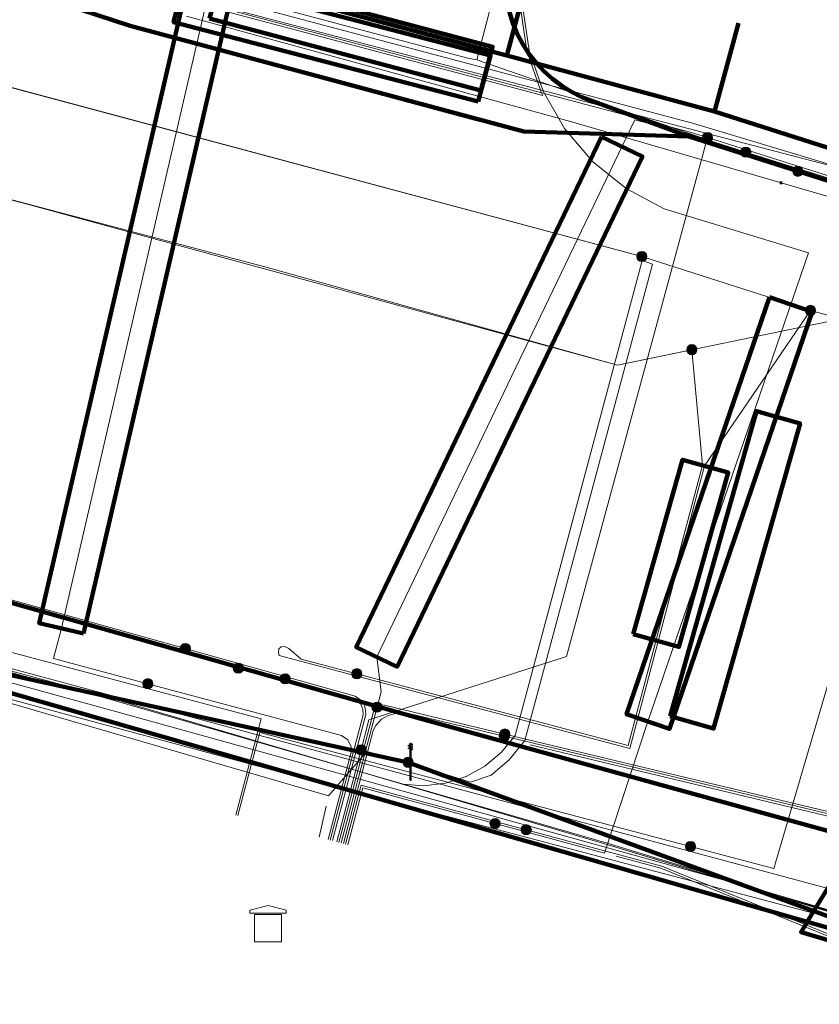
# Model space of a CAD drawing. Extents: x 152558 to 154479, y 462974 to 463683.
# Tile 516 of 638: x 153880 to 153897, y 463418 to 463439. Entities that reach past the tile are written whole.
import ezdxf
from ezdxf.lldxf.tags import DXFTag

# ---------------------------------------------------------------- set-up
doc = ezdxf.new("R2010")
doc.units = 0
doc.header["$LTSCALE"] = 0.2
doc.layers.get('0').update_dxf_attribs({"linetype": 'CONTINUOUS'})
for name, color, linetype, lineweight in [('B-RO-KL-DATA_COAXIAAL_17_ZIGGO BV-G', 90, 'KL-DATA-N', 18), ('B-RO-KL-DATA_COAXIAAL_7_ZIGGO BV-G', 90, 'KL-DATA-N', 18), ('B-RO-KL-DATA_DUCT_ZIGGO BV-G', 90, 'CONTINUOUS', 100), ('B-RO-KL-DATA_EUROFIBER NEDERLAND BV-G', 90, 'KL-DATA-N', 18), ('B-RO-KL-DATA_HULPSTUK_KPN BV-S', 90, 'CONTINUOUS', 25), ('B-RO-KL-DATA_HULPSTUK_REGGEFIBER OPERATOR BV-S', 90, 'CONTINUOUS', 25), ('B-RO-KL-DATA_HULPSTUK_STEDIN NETBEHEER BV-S', 90, 'CONTINUOUS', 25), ('B-RO-KL-DATA_KABELBED_KPN BV-G', 90, 'CONTINUOUS', 100), ('B-RO-KL-DATA_KABELBED_ZIGGO BV-G', 90, 'CONTINUOUS', 100), ('B-RO-KL-DATA_MANTELBUIS_BETON_2_KPN BV-G', 90, 'CONTINUOUS', 100), ('B-RO-KL-DATA_MANTELBUIS_PVC_1_KPN BV-G', 90, 'CONTINUOUS', 100), ('B-RO-KL-DATA_MANTELBUIS_ZIGGO BV-G', 90, 'CONTINUOUS', 100), ('B-RO-KL-DATA_REGGEFIBER OPERATOR BV-G', 90, 'KL-DATA-N', 18), ('B-RO-KL-DATA_STEDIN NETBEHEER BV-G', 90, 'KL-DATA-N', 18), ('B-RO-KL-ET_LS_400 V_STEDIN NETBEHEER BV-G', 190, 'KL-LS-N', 18), ('B-RO-KL-ET_LS_GEMEENTE AMERSFOORT-S', 190, 'CONTINUOUS', 25), ('B-RO-KL-ET_LS_HULPSTUK_STEDIN NETBEHEER BV-S', 190, 'CONTINUOUS', 25), ('B-RO-KL-ET_LS_MANTELBUIS_100_STEDIN NETBEHEER BV-G', 190, 'CONTINUOUS', 100), ('B-RO-KL-ET_LS_MANTELBUIS_ASBESTCEMENT_100_STEDIN NETBEHEER BV-G', 190, 'CONTINUOUS', 100), ('B-RO-KL-ET_LS_MANTELBUIS_PE_110_STEDIN NETBEHEER BV-G', 190, 'CONTINUOUS', 100), ('B-RO-KL-ET_LS_MANTELBUIS_PVC_125_STEDIN NETBEHEER BV-G', 190, 'CONTINUOUS', 100), ('B-RO-KL-ET_MS_10 KV_STEDIN NETBEHEER BV-G', 130, 'KL-MS-N', 18), ('B-RO-KL-ET_MS_HULPSTUK_STEDIN NETBEHEER BV-S', 130, 'CONTINUOUS', 25), ('B-RO-KL-ET_MS_MANTELBUIS_100_STEDIN NETBEHEER BV-G', 130, 'CONTINUOUS', 100), ('B-RO-KL-ET_MS_MANTELBUIS_PE_110_STEDIN NETBEHEER BV-G', 130, 'CONTINUOUS', 100), ('B-RO-KL-ET_MS_MANTELBUIS_PVC_125_STEDIN NETBEHEER BV-G', 130, 'CONTINUOUS', 100), ('B-RO-KL-GAS_LD_PVC_110_0.1 BAR_STEDIN NETBEHEER BV-G', 50, 'KL-GAS-LD-N', 18), ('B-RO-KL-GAS_LD_PVC_160_0.1 BAR_STEDIN NETBEHEER BV-G', 50, 'KL-GAS-LD-N', 18), ('B-RO-KL-WATER_100_VITENS-G', 170, 'KL-WATER-N', 18), ('B-RO-KL-WATER_150_VITENS-G', 170, 'KL-WATER-N', 18), ('B-RO-KL-WATER_HULPSTUK_VITENS-S', 170, 'CONTINUOUS', 25), ('B-RO-OG-INFO_STEDIN NETBEHEER BV-G', 7, 'CONTINUOUS', 18)]:
    doc.layers.add(name, color=color, linetype=linetype, lineweight=lineweight)
doc.styles.add('NLCS-ISO', font='NLCS-ISO.ttf')
tags = doc.linetypes.add('KL-DATA-N', pattern='A,4,-1,[101,NLCS.SHX,S=0.5,R=0,X=0,Y=0],-1,4,-1,["D",Standard,S=1,R=0,X=-0.25,Y=-0.5],-1.5', length=12.5).pattern_tags.tags
tags[18] = DXFTag(74, 10)
tags = doc.linetypes.add('KL-GAS-LD-N', pattern='A,4,-1,[69,NLCS.SHX,S=0.5,R=0,X=0,Y=0],-1,4,-1,["L",Standard,S=1,R=0,X=0.25,Y=-0.5],-2', length=13).pattern_tags.tags
tags[18] = DXFTag(74, 10)
tags = doc.linetypes.add('KL-LS-N', pattern='A,4,-1,[103,NLCS.SHX,S=0.75,R=0,X=0,Y=0],-1,4,-1,["L",Standard,S=1,R=0,X=0,Y=-0.5],-2', length=13).pattern_tags.tags
tags[18] = DXFTag(74, 10)
tags = doc.linetypes.add('KL-MS-N', pattern='A,4,-1,[103,NLCS.SHX,S=0.75,R=0,X=0,Y=0],-1,4,-1,["M",Standard,S=1,R=0,X=0,Y=-0.5],-2', length=13).pattern_tags.tags
tags[18] = DXFTag(74, 10)
doc.linetypes.add('KL-WATER-N', pattern='A,7,-0.5,[168,NLCS.SHX,S=0.75,R=0,X=0.75,Y=0],-2', length=9.5)

# ---------------------------------------------------------------- blocks, each defined once
blk = doc.blocks.new('SKL-WTB_HULP_MOF-SO')
at = {"linetype": 'ByBlock', "lineweight": 18}
h = blk.add_hatch(color=0, dxfattribs=at)
h.dxf.hatch_style = 1
h.paths.add_polyline_path([(-0.5625, 0, 1), (0.5625, 0, 1)])
at = {"color": 0, "linetype": 'ByBlock', "lineweight": 18}
blk.add_circle((0, 0), 0.5625, dxfattribs=at)
at = {"color": 0, "linetype": 'ByBlock', "lineweight": 18, "style": 'NLCS-ISO', "flags": 1}
for tag, p in [('TYPE', (1.5, 0)), ('LABEL', (1.5, -1.5)), ('OMSCHRIJVING', (1.5, -3))]:
    blk.add_attdef(tag, p, '', height=1, dxfattribs=at)
blk = doc.blocks.new('SKL-WTB_HULP_TECHNISCH GEBOUW-SO')
at = {"color": 0, "linetype": 'ByBlock', "lineweight": 18}
for points in [[(-2, 1.5), (0, 2), (2, 1.5), (2, 1.18), (-2, 1.18)], [(-1.5, 1.02), (1.5, 1.02), (1.5, -2), (-1.5, -2)]]:
    blk.add_lwpolyline(points, close=True, dxfattribs=at)
at = {"color": 0, "linetype": 'ByBlock', "lineweight": 18, "style": 'NLCS-ISO', "flags": 1}
for tag, p in [('TYPE', (2.5, 0)), ('LABEL', (2.5, -1.5)), ('OMSCHRIJVING', (2.5, -3))]:
    blk.add_attdef(tag, p, '', height=1, dxfattribs=at)
blk = doc.blocks.new('SKL-WTB_HULP_OVERIG-SO')
at = {"color": 0, "linetype": 'ByBlock', "lineweight": 18}
for points in [[(-0.14, 0.14), (0.14, -0.14)], [(0.14, 0.14), (-0.14, -0.14)]]:
    blk.add_lwpolyline(points, dxfattribs=at)
at = {"color": 0, "linetype": 'ByBlock', "lineweight": 18, "style": 'NLCS-ISO', "flags": 1}
for tag, p in [('TYPE', (1.5, 0)), ('LABEL', (1.5, -1.5)), ('OMSCHRIJVING', (1.5, -3))]:
    blk.add_attdef(tag, p, '', height=1, dxfattribs=at)
blk = doc.blocks.new('SKL-ET_LS_MAST-SO')
for p, q in [((-0.05, 2.07), (0.05, 2.07)), ((-0.05, -2), (0.05, -2))]:
    blk.add_line(p, q)
for points in [[(-0.18, 1.76), (-0.22, 1.76), (-0.22, 1.84), (-0.18, 1.84), (-0.18, 1.79)], [(-0.18, 1.49), (-0.22, 1.49), (-0.22, 1.57), (-0.18, 1.57), (-0.18, 1.52)], [(-0.18, 1.79), (-0.05, 1.79)], [(-0.18, 1.76), (-0.05, 1.76)], [(-0.18, 1.52), (-0.05, 1.52)], [(-0.18, 1.49), (-0.05, 1.49)], [(-0.05, -2), (-0.05, 2.07)], [(0.05, -2), (0.05, 2.07)], [(0.18, 1.92), (0.05, 1.92)], [(0.18, 1.89), (0.05, 1.89)], [(0.18, 1.66), (0.05, 1.66)], [(0.18, 1.63), (0.05, 1.63)], [(0.18, 1.39), (0.05, 1.39)], [(0.18, 1.36), (0.05, 1.36)], [(0.18, 1.89), (0.22, 1.89), (0.22, 1.97), (0.18, 1.97), (0.18, 1.92)], [(0.18, 1.63), (0.22, 1.63), (0.22, 1.71), (0.18, 1.71), (0.18, 1.66)], [(0.18, 1.36), (0.22, 1.36), (0.22, 1.44), (0.18, 1.44), (0.18, 1.39)]]:
    blk.add_lwpolyline(points)

msp = doc.modelspace()

# ---------------------------------------------------------------- linework, layer by layer
at = {"layer": 'B-RO-KL-DATA_COAXIAAL_17_ZIGGO BV-G', "flags": 128}
for points in [[(153907.824, 463531.839), (153914.669, 463529.986), (153913.11, 463523.981), (153912.733, 463522.53), (153910.795, 463515.064), (153908.982, 463508.082), (153907.45, 463502.181), (153906.884, 463500), (153905.958, 463496.546), (153904.476, 463491.016), (153903.541, 463487.525), (153903.361, 463486.852), (153900.461, 463476.03), (153899.424, 463472.161), (153898.156, 463467.429), (153896.293, 463460.476), (153890.44, 463438.633), (153894.643, 463437.513), (153894.645, 463437.519), (153895.028, 463437.397), (153903.205, 463434.785), (153905.885, 463433.929), (153909.307, 463432.837), (153917.115, 463430.343), (153916.284, 463426.935), (153914.051, 463417.777), (153913.345, 463414.884), (153912.442, 463415.151), (153912.169, 463415.231), (153912.067, 463414.807), (153912.048, 463414.728), (153911.88, 463414.031), (153911.525, 463414.117)], [(153911.525, 463414.117), (153911.88, 463414.031), (153912.048, 463414.728), (153912.067, 463414.807), (153911.909, 463414.853), (153904.799, 463416.919), (153896.937, 463419.278), (153897.074, 463419.503), (153885.766, 463422.754), (153875.963, 463425.572), (153871.974, 463426.719), (153867.714, 463427.941), (153867.288, 463426.344)]]:
    msp.add_lwpolyline(points, dxfattribs=at)
at = {"layer": 'B-RO-KL-DATA_COAXIAAL_7_ZIGGO BV-G', "flags": 128}
for points in [[(153867.288, 463426.344), (153867.714, 463427.941), (153867.74, 463428.04), (153868.548, 463431.071), (153870.835, 463439.647), (153871.882, 463443.576), (153874.876, 463442.779), (153878.939, 463441.697), (153883.087, 463440.592), (153890.158, 463438.708), (153890.44, 463438.633), (153894.643, 463437.513), (153894.645, 463437.519), (153895.028, 463437.397), (153895.558, 463439.344)], [(153919.797, 463438.263), (153920.091, 463438.183), (153917.888, 463430.096), (153917.115, 463430.343), (153909.307, 463432.837), (153905.885, 463433.929), (153897.074, 463419.503), (153885.766, 463422.754), (153875.963, 463425.572), (153871.974, 463426.719), (153867.714, 463427.941), (153867.288, 463426.344)], [(153867.288, 463426.344), (153867.714, 463427.941), (153871.974, 463426.719), (153875.963, 463425.572), (153885.766, 463422.754), (153897.074, 463419.503), (153905.885, 463433.929), (153907.924, 463437.268)], [(153867.288, 463426.344), (153867.714, 463427.941), (153871.974, 463426.719), (153875.963, 463425.572), (153885.766, 463422.754), (153897.074, 463419.503), (153905.885, 463433.929), (153907.924, 463437.268)]]:
    msp.add_lwpolyline(points, dxfattribs=at)
at = {"layer": 'B-RO-KL-DATA_DUCT_ZIGGO BV-G', "flags": 128}
for points in [[(153940.803, 463406.022), (153929.841, 463409.175), (153928.395, 463409.591), (153925.205, 463410.713), (153918.539, 463413.057), (153916.307, 463413.842), (153913.345, 463414.884), (153912.442, 463415.151), (153912.169, 463415.231), (153897.074, 463419.503), (153875.963, 463425.572), (153867.714, 463427.941), (153864.876, 463428.755), (153864.91, 463428.89), (153864.622, 463428.976), (153860.532, 463430.001), (153852.392, 463432.337), (153828.551, 463438.59), (153823.579, 463439.894), (153822.858, 463440.083), (153813.517, 463442.533), (153788.539, 463449.083)], [(153940.923, 463406.507), (153928.61, 463410.465), (153918.539, 463413.057), (153916.307, 463413.842), (153913.345, 463414.884), (153912.442, 463415.151), (153912.169, 463415.231), (153897.074, 463419.503), (153875.963, 463425.572), (153867.714, 463427.941), (153864.876, 463428.755), (153864.91, 463428.89), (153864.622, 463428.976), (153860.532, 463430.001), (153852.392, 463432.337), (153828.551, 463438.59), (153823.579, 463439.894), (153822.858, 463440.083), (153813.517, 463442.533), (153788.539, 463449.083)], [(153788.539, 463449.083), (153813.517, 463442.533), (153822.858, 463440.083), (153823.579, 463439.894), (153828.551, 463438.59), (153852.392, 463432.337), (153860.532, 463430.001), (153864.622, 463428.976), (153864.91, 463428.89), (153864.876, 463428.755), (153867.714, 463427.941), (153875.963, 463425.572), (153897.074, 463419.503), (153912.169, 463415.231), (153912.442, 463415.151), (153913.345, 463414.884), (153916.307, 463413.842), (153918.539, 463413.057), (153928.61, 463410.465), (153940.923, 463406.507)], [(153940.923, 463406.507), (153928.61, 463410.465), (153918.539, 463413.057), (153916.307, 463413.842), (153913.345, 463414.884), (153912.442, 463415.151), (153912.169, 463415.231), (153897.074, 463419.503), (153875.963, 463425.572), (153867.714, 463427.941), (153864.876, 463428.755), (153864.91, 463428.89), (153864.622, 463428.976), (153860.532, 463430.001), (153852.392, 463432.337), (153828.551, 463438.59), (153823.579, 463439.894), (153822.858, 463440.083), (153813.517, 463442.533), (153788.539, 463449.083)], [(153788.539, 463449.083), (153813.517, 463442.533), (153822.858, 463440.083), (153823.579, 463439.894), (153828.551, 463438.59), (153852.392, 463432.337), (153860.532, 463430.001), (153864.622, 463428.976), (153864.91, 463428.89), (153864.876, 463428.755), (153867.714, 463427.941), (153875.963, 463425.572), (153897.074, 463419.503), (153912.169, 463415.231), (153912.442, 463415.151), (153913.345, 463414.884), (153916.307, 463413.842), (153918.539, 463413.057), (153928.61, 463410.465), (153940.923, 463406.507)], [(153940.923, 463406.507), (153928.61, 463410.465), (153918.539, 463413.057), (153916.307, 463413.842), (153913.345, 463414.884), (153912.442, 463415.151), (153912.169, 463415.231), (153897.074, 463419.503), (153875.963, 463425.572), (153867.714, 463427.941), (153864.876, 463428.755), (153864.91, 463428.89), (153864.622, 463428.976), (153860.532, 463430.001), (153852.392, 463432.337), (153828.551, 463438.59), (153823.579, 463439.894), (153822.858, 463440.083), (153813.517, 463442.533), (153788.539, 463449.083)], [(153940.923, 463406.507), (153928.61, 463410.465), (153918.539, 463413.057), (153916.307, 463413.842), (153913.345, 463414.884), (153912.442, 463415.151), (153912.169, 463415.231), (153897.074, 463419.503), (153875.963, 463425.572), (153867.714, 463427.941), (153864.876, 463428.755), (153864.91, 463428.89), (153864.622, 463428.976), (153860.532, 463430.001), (153852.392, 463432.337), (153828.551, 463438.59), (153823.579, 463439.894), (153822.858, 463440.083), (153813.517, 463442.533), (153788.539, 463449.083)], [(153940.923, 463406.507), (153928.61, 463410.465), (153918.539, 463413.057), (153916.307, 463413.842), (153913.345, 463414.884), (153912.442, 463415.151), (153912.169, 463415.231), (153897.074, 463419.503), (153875.963, 463425.572), (153867.714, 463427.941), (153864.876, 463428.755), (153864.91, 463428.89), (153864.622, 463428.976), (153860.532, 463430.001), (153852.392, 463432.337), (153828.551, 463438.59), (153823.579, 463439.894), (153822.858, 463440.083), (153813.517, 463442.533), (153788.539, 463449.083)], [(153940.923, 463406.507), (153928.61, 463410.465), (153918.539, 463413.057), (153916.307, 463413.842), (153913.345, 463414.884), (153912.442, 463415.151), (153912.169, 463415.231), (153897.074, 463419.503), (153875.963, 463425.572), (153867.714, 463427.941), (153864.876, 463428.755), (153864.91, 463428.89), (153864.622, 463428.976), (153860.532, 463430.001), (153852.392, 463432.337), (153828.551, 463438.59), (153823.579, 463439.894), (153822.858, 463440.083), (153813.517, 463442.533), (153788.539, 463449.083)], [(153788.539, 463449.083), (153813.517, 463442.533), (153822.858, 463440.083), (153823.579, 463439.894), (153828.551, 463438.59), (153852.392, 463432.337), (153860.532, 463430.001), (153864.622, 463428.976), (153864.91, 463428.89), (153864.876, 463428.755), (153867.714, 463427.941), (153875.963, 463425.572), (153897.074, 463419.503), (153912.169, 463415.231), (153912.442, 463415.151), (153913.345, 463414.884), (153916.307, 463413.842), (153918.539, 463413.057), (153928.61, 463410.465), (153940.923, 463406.507)], [(153940.923, 463406.507), (153928.61, 463410.465), (153918.539, 463413.057), (153916.307, 463413.842), (153913.345, 463414.884), (153912.442, 463415.151), (153912.169, 463415.231), (153897.074, 463419.503), (153875.963, 463425.572), (153867.714, 463427.941), (153864.876, 463428.755), (153864.91, 463428.89), (153864.622, 463428.976), (153860.532, 463430.001), (153852.392, 463432.337), (153828.551, 463438.59), (153823.579, 463439.894), (153822.858, 463440.083), (153813.517, 463442.533), (153788.539, 463449.083)], [(153940.803, 463406.022), (153929.841, 463409.175), (153928.395, 463409.591), (153925.205, 463410.713), (153918.539, 463413.057), (153916.307, 463413.842), (153913.345, 463414.884), (153912.442, 463415.151), (153912.169, 463415.231), (153897.074, 463419.503), (153875.963, 463425.572), (153867.714, 463427.941), (153864.876, 463428.755), (153864.352, 463426.665), (153861.995, 463417.261), (153861.802, 463416.489), (153859.455, 463407.125), (153859.261, 463406.352), (153856.896, 463396.915), (153856.701, 463396.137), (153856.676, 463396.036), (153854.355, 463386.778)], [(153940.803, 463406.022), (153929.841, 463409.175), (153928.395, 463409.591), (153925.205, 463410.713), (153918.539, 463413.057), (153916.307, 463413.842), (153913.345, 463414.884), (153912.442, 463415.151), (153912.169, 463415.231), (153897.074, 463419.503), (153875.963, 463425.572), (153867.714, 463427.941), (153864.876, 463428.755), (153864.352, 463426.665), (153861.995, 463417.261), (153861.802, 463416.489), (153859.455, 463407.125), (153859.261, 463406.352), (153856.896, 463396.915), (153856.701, 463396.137), (153856.676, 463396.036), (153854.355, 463386.778)]]:
    msp.add_lwpolyline(points, dxfattribs=at)
at = {"layer": 'B-RO-KL-DATA_EUROFIBER NEDERLAND BV-G', "flags": 128}
for points in [[(153468.28, 463410.709), (153474.1, 463405.3), (153477.2, 463402), (153482.8, 463396.5), (153483.4, 463396.1), (153484.5, 463395.7), (153485.1, 463395.1), (153485.4, 463394.6), (153489.3, 463383.7), (153490.1, 463382.6), (153492.1, 463377.5), (153494.9, 463369), (153496.7, 463364.6), (153498.9, 463358.9), (153501, 463356.3), (153505.1, 463353.7), (153510.5, 463352.7), (153530.4, 463349.1), (153532.5, 463348.3), (153547.9, 463345.7), (153551.9, 463346.5), (153555.7, 463348.2), (153557.3, 463348.2), (153558.5, 463347.8), (153559.2, 463347.2), (153560.9, 463345.6), (153561.7, 463345), (153561.8, 463344.9), (153568.5, 463352.7), (153576.9, 463362.5), (153578.8, 463365), (153584.8, 463371.9), (153585.8, 463373.1), (153593.1, 463375.7), (153602.2, 463379), (153603.8, 463379.4), (153605.2, 463379.4), (153609.1, 463378.7), (153626, 463375.8), (153642.2, 463372.7), (153655.9, 463370.3), (153658, 463369.7), (153659.2, 463368.7), (153659.9, 463368.7), (153667.9, 463367.3), (153668.5, 463367.2), (153668.8, 463368.3), (153670, 463374.4), (153671.1, 463375.4), (153672.1, 463376.5), (153672.6, 463378.9), (153676.2, 463398.8), (153679.2, 463403.2), (153680.4, 463405.6), (153682.6, 463410.3), (153684.2, 463415.8), (153686.1, 463425.6), (153688.2, 463439.2), (153691.7, 463458.3), (153692.5, 463459.2), (153694.5, 463469.3), (153695, 463472.5), (153695.6, 463473), (153696.8, 463473.3), (153714.4, 463468.6), (153734.1, 463463.4), (153764.6, 463455.2), (153795.3, 463447.1), (153824.6, 463439.2), (153850.3, 463432.5), (153853.5, 463431.6), (153854.6, 463431.1), (153855.6, 463430.2), (153856.9, 463429.6), (153858.6, 463429.2), (153862.3, 463428.3), (153862.8, 463428.3), (153863.4, 463428.4), (153864.6, 463428.2), (153865.4, 463427.8), (153867.6, 463427.3), (153869.5, 463426.7), (153870.3, 463426.8), (153872.6, 463426.9), (153881.5, 463424.5), (153892.7, 463421.2), (153908.9, 463416.3), (153914.4, 463414.6), (153916.7, 463413.8), (153917.9, 463413.7), (153924.7, 463411.6), (153925.7, 463411.2), (153926.3, 463411), (153927, 463410.3), (153937.8, 463407.2), (153962.3, 463400.1), (153977.3, 463395.5), (153980.3, 463394.8), (153982.6, 463394.8), (153989.8, 463392.6), (153994, 463391.5), (154002.9, 463388.7), (154017.2, 463384.4), (154040.4, 463377.4), (154061, 463371.2), (154063.8, 463370.2), (154064.9, 463369.4), (154072.3, 463366.7), (154077.4, 463364.9), (154077.8, 463364.4), (154078.3, 463363.6), (154083.9, 463361.2), (154085.3, 463360), (154131.3, 463340.4), (154133.3, 463339.8), (154135, 463340.5), (154137.2, 463340.5), (154195.5, 463339), (154196.5, 463338.8), (154205.1, 463318.8), (154207.907, 463314.948), (154215.408, 463306.208), (154238.158, 463279.967), (154239.892, 463278.39), (154243.9, 463273.8), (154244.9, 463273.2), (154246.4, 463273.4), (154247.978, 463272.872), (154250.1, 463272.8), (154252.7, 463273.5), (154255.6, 463274.8), (154256.5, 463274.3)], [(153468.28, 463410.709), (153474.1, 463405.3), (153477.2, 463402), (153482.8, 463396.5), (153483.4, 463396.1), (153484.5, 463395.7), (153485.1, 463395.1), (153485.4, 463394.6), (153489.3, 463383.7), (153490.1, 463382.6), (153492.1, 463377.5), (153494.9, 463369), (153496.7, 463364.6), (153498.9, 463358.9), (153501, 463356.3), (153505.1, 463353.7), (153530.4, 463349.1), (153532.5, 463348.3), (153547.9, 463345.7), (153551.9, 463346.5), (153555.7, 463348.2), (153557.3, 463348.2), (153558.5, 463347.8), (153560.9, 463345.6), (153561.7, 463345), (153561.8, 463344.9), (153576.9, 463362.5), (153578.8, 463365), (153584.8, 463371.9), (153585.8, 463373.1), (153602.2, 463379), (153603.8, 463379.4), (153605.2, 463379.4), (153626, 463375.8), (153642.2, 463372.7), (153655.9, 463370.3), (153658, 463369.7), (153659.2, 463368.7), (153659.9, 463368.7), (153668.5, 463367.2), (153668.8, 463368.3), (153670, 463374.4), (153671.1, 463375.4), (153672.1, 463376.5), (153672.6, 463378.9), (153676.2, 463398.8), (153679.2, 463403.2), (153682.6, 463410.3), (153684.2, 463415.8), (153686.1, 463425.6), (153688.2, 463439.2), (153691.7, 463458.3), (153692.5, 463459.2), (153694.5, 463469.3), (153695, 463472.5), (153695.6, 463473), (153696.8, 463473.3), (153734.1, 463463.4), (153764.6, 463455.2), (153795.3, 463447.1), (153824.6, 463439.2), (153850.3, 463432.5), (153853.5, 463431.6), (153854.6, 463431.1), (153855.6, 463430.2), (153856.9, 463429.6), (153858.6, 463429.2), (153862.3, 463428.3), (153863.4, 463428.4), (153864.6, 463428.2), (153865.4, 463427.8), (153867.6, 463427.3), (153869.5, 463426.7), (153872.6, 463426.9), (153881.5, 463424.5), (153892.7, 463421.2), (153914.4, 463414.6), (153916.7, 463413.8), (153917.9, 463413.7), (153924.7, 463411.6), (153925.7, 463411.2), (153926.3, 463411), (153927, 463410.3), (153962.3, 463400.1), (153977.3, 463395.5), (153980.3, 463394.8), (153982.6, 463394.8), (153989.8, 463392.6), (153991.256, 463392.215), (153991.86, 463392.39)]]:
    msp.add_lwpolyline(points, dxfattribs=at)
at = {"layer": 'B-RO-KL-DATA_KABELBED_KPN BV-G', "flags": 128}
for points in [[(153894.461, 463436.843), (153892.099, 463437.714), (153891.871, 463437.828), (153891.654, 463437.961), (153891.45, 463438.113), (153891.261, 463438.283), (153891.087, 463438.469), (153890.93, 463438.669), (153890.792, 463438.883), (153890.673, 463439.108), (153890.575, 463439.343), (153890.498, 463439.586), (153890.442, 463439.835), (153890.41, 463440.087), (153890.399, 463440.341), (153890.412, 463440.596), (153890.447, 463440.848), (153890.504, 463441.096), (153890.583, 463441.338), (153892.551, 463448.478), (153895.807, 463460.675)], [(153783.437, 463452.051), (153804.374, 463446.423), (153816.957, 463443.042), (153832.337, 463439.03), (153855.864, 463432.663), (153863.385, 463430.629), (153865.956, 463430.188), (153872.429, 463428.549), (153888.522, 463423.992), (153907.25, 463418.837), (153908.108, 463418.22), (153913.538, 463416.924), (153917.644, 463415.929), (153925.11, 463413.286), (153928.967, 463411.922), (153937.019, 463409.052), (153941.133, 463407.587), (153953.21, 463403.789)], [(153894.461, 463436.843), (153890.816, 463436.951), (153882.125, 463439.287), (153879.942, 463440.005)], [(153882.125, 463439.287), (153890.816, 463436.951)], [(153883.09, 463439.027), (153889.849, 463437.21)], [(153896.868, 463436.074), (153897.535, 463435.861), (153902.758, 463434.193), (153903.546, 463437.168)], [(153894.461, 463436.843), (153896.868, 463436.074), (153897.535, 463435.861), (153902.758, 463434.193), (153916.966, 463429.656), (153917.443, 463429.504), (153919.857, 463428.733), (153920.563, 463428.507), (153928.05, 463426.116), (153937.261, 463423.175), (153940.033, 463422.274)], [(153864.538, 463428.671), (153865.521, 463428.441), (153871.948, 463426.608), (153888.264, 463423.026), (153904.798, 463416.963), (153912.977, 463414.59), (153916.835, 463414.382), (153916.846, 463414.379)]]:
    msp.add_lwpolyline(points, dxfattribs=at)
at = {"layer": 'B-RO-KL-DATA_KABELBED_ZIGGO BV-G', "flags": 128}
for points in [[(153896.293, 463460.476), (153890.44, 463438.633)], [(153878.939, 463441.697), (153890.44, 463438.633)], [(153895.558, 463439.344), (153895.028, 463437.397)], [(153890.44, 463438.633), (153895.028, 463437.397)], [(153895.028, 463437.397), (153903.205, 463434.785)], [(153905.885, 463433.929), (153897.074, 463419.503)], [(153875.963, 463425.572), (153897.074, 463419.503)], [(153897.074, 463419.503), (153896.937, 463419.278), (153911.909, 463414.853)], [(153897.074, 463419.503), (153912.169, 463415.231)]]:
    msp.add_lwpolyline(points, dxfattribs=at)
at = {"layer": 'B-RO-KL-DATA_MANTELBUIS_BETON_2_KPN BV-G', "flags": 128}
msp.add_lwpolyline([(153882.125, 463439.287), (153890.816, 463436.951)], dxfattribs=at)
at = {"layer": 'B-RO-KL-DATA_MANTELBUIS_PVC_1_KPN BV-G', "flags": 128}
msp.add_lwpolyline([(153883.09, 463439.027), (153889.849, 463437.21)], dxfattribs=at)
msp.add_lwpolyline([(153883.09, 463439.027), (153889.849, 463437.21)], dxfattribs=at)
msp.add_lwpolyline([(153883.09, 463439.027), (153889.849, 463437.21)], dxfattribs=at)
msp.add_lwpolyline([(153883.09, 463439.027), (153889.849, 463437.21)], dxfattribs=at)
msp.add_lwpolyline([(153883.09, 463439.027), (153889.849, 463437.21)], dxfattribs=at)
at = {"layer": 'B-RO-KL-DATA_MANTELBUIS_ZIGGO BV-G', "flags": 128}
msp.add_lwpolyline([(153883.087, 463440.592), (153890.158, 463438.708)], dxfattribs=at)
at = {"layer": 'B-RO-KL-DATA_REGGEFIBER OPERATOR BV-G', "flags": 128}
for points in [[(153131, 463431.7), (153133.1, 463432.5), (153135.4, 463432.2), (153155.7, 463428.9), (153175.9, 463425.6), (153177.3, 463424.9), (153178, 463423.9), (153178.2, 463422.1), (153177.7, 463418.5), (153178.3, 463418.4), (153182.7, 463417.7), (153183.3, 463417.5), (153183.5, 463419), (153184.2, 463421.4), (153185.5, 463422.5), (153187.6, 463422.9), (153190, 463422.5), (153204.7, 463419.9), (153226.2, 463416), (153236.1, 463414.2), (153237.6, 463412.5), (153238.2, 463410.6), (153238.2, 463409.9), (153238.1, 463408.2), (153238.2, 463407.9), (153243.5, 463407), (153243.9, 463406.9), (153244.2, 463408.4), (153245.3, 463410.7), (153248.2, 463412.3), (153249.7, 463412.2), (153268.1, 463409), (153292.7, 463404.7), (153294.7, 463403.4), (153296.2, 463403.2), (153296.4, 463403.1), (153297.5, 463402.9), (153298.4, 463402.6), (153299.2, 463402.5), (153304.9, 463401.2), (153305.2, 463401.2), (153307.1, 463400.8), (153310.9, 463400.6), (153333.1, 463396.6), (153341.8, 463395.1), (153343.9, 463394.2), (153346.4, 463391.9), (153346.5, 463391.6), (153354.7, 463390.6), (153357.3, 463390.9), (153359.8, 463391.2), (153362.3, 463391.5), (153367.5, 463390.5), (153368.5, 463390.7), (153370.7, 463404.7), (153371.2, 463408.1), (153372.4, 463415.4), (153372.9, 463418.7), (153373.1, 463419.6), (153374.2, 463420), (153375.2, 463420.4), (153397.3, 463416.9), (153413.7, 463413.9), (153413.8, 463413.2), (153413.4, 463410.6), (153413.5, 463409.8), (153415.2, 463409.4), (153420.9, 463408.3), (153424.9, 463407.4), (153425.2, 463408), (153426.4, 463412), (153427.3, 463412.7), (153427.9, 463413.5), (153428.6, 463418.2), (153428.6, 463418.5), (153437.4, 463416.7), (153440.9, 463415.8), (153454.5, 463412.9), (153457.3, 463412.3), (153462.1, 463411.4), (153464.6, 463411), (153465.5, 463411.3), (153467, 463411.5), (153467.5, 463411.4), (153474.1, 463405.3), (153477.2, 463402), (153482.8, 463396.5), (153483.4, 463396.1), (153484.5, 463395.7), (153485.1, 463395.1), (153485.4, 463394.6), (153489.3, 463383.7), (153490.1, 463382.6), (153492.1, 463377.5), (153495, 463368.8), (153496.7, 463364.6), (153498.3, 463360.6), (153498.9, 463358.9), (153501, 463356.3), (153505.1, 463353.7), (153510.5, 463352.7), (153530.4, 463349.1), (153532.5, 463348.3), (153547.9, 463345.7), (153551.9, 463346.5), (153555.7, 463348.2), (153557.3, 463348.2), (153558.5, 463347.8), (153561.7, 463345), (153561.8, 463344.9), (153568.5, 463352.7), (153576.9, 463362.5), (153578.8, 463365), (153584.8, 463371.9), (153585.8, 463373.1), (153593.1, 463375.7), (153602.2, 463379), (153603.8, 463379.4), (153605.2, 463379.4), (153609.1, 463378.7), (153626, 463375.8), (153642.2, 463372.7), (153655.9, 463370.3), (153658, 463369.7), (153659.2, 463368.7), (153659.9, 463368.7), (153667.9, 463367.3), (153669, 463367.1), (153668.8, 463368.3), (153670, 463374.4), (153671.1, 463375.4), (153672.1, 463376.5), (153672.7, 463379.1), (153676.2, 463398.8), (153678.8, 463402.6), (153679.5, 463403.8), (153680.4, 463405.6), (153682.6, 463410.3), (153684.2, 463415.8), (153686.1, 463425.6), (153687.2, 463431.7), (153688.2, 463439.2), (153691.7, 463458.3), (153692.5, 463459.2), (153694.5, 463469.3), (153695, 463472.5), (153695.6, 463473), (153696.8, 463473.3), (153714.4, 463468.6), (153734.1, 463463.4), (153764.6, 463455.2), (153795.3, 463447.1), (153824.6, 463439.2), (153850.3, 463432.5), (153853.5, 463431.6), (153854.6, 463431.1), (153855.6, 463430.2), (153856.9, 463429.6), (153858.6, 463429.2), (153862.3, 463428.3), (153862.8, 463428.3), (153863.4, 463428.4), (153864.6, 463428.2), (153865.4, 463427.8), (153867.6, 463427.3), (153869.5, 463426.7), (153870.3, 463426.8), (153872.6, 463426.9), (153881.5, 463424.5), (153892.7, 463421.2), (153908.9, 463416.3), (153914.4, 463414.6), (153916.7, 463413.8), (153917.9, 463413.7), (153924.7, 463411.6), (153925.7, 463411.2), (153926.3, 463411), (153927, 463410.3), (153937.8, 463407.2), (153962.3, 463400.1), (153977.3, 463395.5), (153980.3, 463394.8), (153982.6, 463394.8), (153989.8, 463392.6), (153994, 463391.5), (154002.9, 463388.7), (154017.2, 463384.4), (154041, 463377.3), (154061, 463371.2), (154063.8, 463370.2), (154064.9, 463369.4), (154077.4, 463364.9), (154078.3, 463363.6), (154083.9, 463361.2), (154085.3, 463360), (154131.3, 463340.4), (154133.3, 463339.8), (154135, 463340.5), (154137.2, 463340.5), (154195.5, 463339), (154196.5, 463338.8), (154202.6, 463324.3), (154205.1, 463318.8), (154207.8, 463315.1), (154212, 463310.1), (154214, 463307.9), (154215.9, 463305.7), (154217.9, 463303.5), (154219.9, 463301.3), (154238, 463280.1), (154240.1, 463278.2), (154243.9, 463273.8), (154244.6, 463273), (154246.2, 463273.4), (154246.4, 463273.4), (154248.2, 463272.9), (154250.1, 463272.8), (154252.7, 463273.5), (154258.4, 463276.1), (154262.2, 463278.2), (154278.3, 463284.9), (154306.7, 463297.1), (154330.5, 463306.7), (154333.4, 463304.3), (154337.9, 463299.7), (154338.9, 463298.8), (154341.6, 463297.8), (154344.4, 463297.1), (154346.8, 463297), (154349.2, 463297.2), (154351.6, 463297.9), (154354.8, 463299.1), (154356, 463299.4), (154357.5, 463298.9), (154358.1, 463298.7), (154361.192, 463299.949)], [(153894.92, 463455.815), (153894.331, 463455.969), (153889.782, 463438.536), (153897.45, 463435.876), (153902.358, 463434.406), (153909.002, 463432.387), (153916.463, 463430.117), (153919.911, 463429.052), (153924.237, 463427.722), (153926.002, 463427.188), (153941.575, 463422.388), (153943.751, 463422.07), (153944.961, 463422.998), (153947.427, 463432.653), (153948.288, 463436.438)], [(153889.782, 463438.536), (153894.331, 463455.969)], [(153875.06, 463442.433), (153882.613, 463440.429), (153889.582, 463438.573), (153889.782, 463438.536)], [(153889.782, 463438.536), (153897.45, 463435.876)], [(153856.083, 463429.606), (153857.38, 463429.526), (153857.986, 463429.83), (153858.638, 463429.601), (153862.957, 463428.451), (153864.491, 463428.095), (153865.258, 463428.251), (153885.772, 463422.722), (153898.1, 463419.463), (153908.744, 463416.577), (153916.428, 463414.494), (153916.768, 463410.444), (153917.407, 463409.374), (153922.01, 463407.933), (153923.431, 463407.682), (153924.297, 463408.009), (153924.797, 463409.377), (153925.368, 463409.728), (153926.594, 463409.581), (153927.339, 463409.855), (153931.382, 463408.941), (153934.99, 463408.422), (153938.916, 463407.294), (153940.791, 463406.717)], [(153869.542, 463426.72), (153870.261, 463426.793), (153872.599, 463426.858), (153881.491, 463424.473)], [(153869.542, 463426.72), (153870.261, 463426.793), (153872.599, 463426.858), (153881.491, 463424.473), (153892.654, 463421.245), (153908.884, 463416.295), (153914.369, 463414.593), (153916.663, 463413.831), (153917.879, 463413.713), (153924.672, 463411.632), (153925.685, 463411.178), (153926.337, 463410.985), (153926.978, 463410.252), (153937.757, 463407.218)], [(153881.491, 463424.473), (153892.654, 463421.245), (153908.884, 463416.295), (153914.369, 463414.593), (153916.663, 463413.831)]]:
    msp.add_lwpolyline(points, dxfattribs=at)
at = {"layer": 'B-RO-KL-DATA_STEDIN NETBEHEER BV-G', "flags": 128}
for points in [[(154241.663, 463272.775), (154240.779, 463273.319), (154238.716, 463275.312), (154219.28, 463297.994), (154209.469, 463309.481), (154205.844, 463312.881), (154202.281, 463315.87), (154197.657, 463319.445), (154195.282, 463321.202), (154168.159, 463335.795), (154154.035, 463339.957), (154153.41, 463340.426), (154153.097, 463341.129), (154153.097, 463341.715), (154155.16, 463351.571), (154153.857, 463351.607), (154153.071, 463351.777), (154152.269, 463351.826), (154143.433, 463353.101), (154139.353, 463354.145), (154133.483, 463355.941), (154111.247, 463365.15), (154102.91, 463369.317), (154098.034, 463371.285), (154083.4, 463376.845), (154070.391, 463380.933), (154042.913, 463389.369), (154000, 463402.641), (153971.113, 463411.354), (153951.788, 463417.517), (153936.83, 463421.583), (153912.116, 463429.29), (153901.725, 463431.913), (153899.74, 463432.245), (153897.717, 463432.796), (153892.884, 463431.796), (153879.879, 463435.343), (153872.535, 463437.292), (153870.878, 463438.371), (153868.804, 463439.134), (153866.524, 463438.937), (153834.598, 463447.402), (153819.304, 463451.731), (153785.875, 463460.819), (153738.066, 463474.273), (153704.153, 463482.996), (153640.722, 463500), (153619.302, 463505.321), (153578.059, 463516.512), (153523.566, 463531.081), (153512.661, 463534.039), (153484.716, 463541.417), (153458.418, 463548.696), (153457.352, 463553.635), (153413.527, 463565.319), (153389.742, 463571.84), (153370.691, 463576.739), (153320.778, 463590.118), (153286.029, 463599.544), (153248.965, 463609.62), (153211.671, 463619.676), (153176.869, 463628.98), (153157.188, 463635.289), (153111.754, 463653.166), (153096.88, 463659.382), (153091.537, 463661.836)], [(153955.961, 463418.375), (153952.326, 463419.494), (153937.447, 463423.85), (153919.554, 463429.648), (153894.54, 463437.133), (153836.031, 463452.712), (153820.669, 463456.749), (153787.289, 463465.927), (153763.353, 463472.231), (153739.302, 463478.912), (153705.44, 463487.828), (153685.861, 463493.176), (153684.756, 463494.085), (153645.118, 463504.529), (153582.945, 463521.323), (153579.539, 463522.017), (153534.943, 463533.939), (153503.696, 463542.348), (153473.263, 463550.442)], [(153854.145, 463444.702), (153860.713, 463442.96), (153893.424, 463434.192)], [(153893.424, 463434.192), (153893.387, 463434.117), (153893.656, 463434.025), (153890.842, 463423.507), (153890.497, 463423.08), (153890.095, 463422.743), (153889.638, 463422.591), (153888.265, 463423.026)], [(154158.127, 463352.701), (154153.078, 463351.827), (154152.274, 463351.876), (154143.443, 463353.15), (154139.367, 463354.193), (154133.5, 463355.988), (154111.268, 463365.196), (154102.931, 463369.363), (154098.052, 463371.332), (154083.416, 463376.892), (154070.406, 463380.981), (154042.928, 463389.417), (154000, 463402.693), (153971.128, 463411.402), (153951.802, 463417.565), (153936.844, 463421.631), (153912.13, 463429.338), (153901.735, 463431.962), (153899.751, 463432.294), (153897.147, 463433.003), (153893.424, 463434.192)], [(153831.645, 463219.883), (153833.132, 463218.96), (153832.396, 463217.871), (153830.512, 463214.837), (153823.915, 463219.019), (153820.631, 463221.669), (153815.809, 463224.598), (153815.048, 463225.295), (153814.447, 463226.134), (153814.033, 463227.079), (153813.824, 463228.09), (153813.83, 463229.121), (153827.226, 463282.281), (153850.376, 463375.1), (153850.789, 463376.253), (153864.054, 463428.756), (153874.765, 463425.702), (153886.508, 463422.289), (153887.35, 463423.265), (153888.265, 463423.026)], [(153886.455, 463422.058), (153886.297, 463421.375)]]:
    msp.add_lwpolyline(points, dxfattribs=at)
at = {"layer": 'B-RO-KL-ET_LS_400 V_STEDIN NETBEHEER BV-G', "flags": 128}
for points in [[(153644.703, 463503.015), (153654.433, 463500.381), (153678.351, 463493.736), (153701.049, 463488.947), (153705.4, 463487.683), (153739.24, 463478.669), (153740.768, 463478.458), (153747.233, 463476.741), (153763.379, 463472.327), (153785.883, 463466.264), (153787.289, 463465.927), (153820.695, 463456.845), (153831.924, 463453.613), (153836.005, 463452.615), (153861.496, 463445.856), (153878.911, 463441.187), (153883.232, 463439.926), (153894.488, 463436.94), (153894.871, 463436.818)], [(153890.829, 463440.632), (153890.779, 463440.639), (153890.743, 463439.68), (153890.883, 463438.73), (153891.198, 463437.822), (153891.239, 463437.75), (153883.219, 463439.878), (153878.897, 463441.139), (153876.594, 463441.756), (153869.052, 463443.778), (153863.716, 463445.209), (153859.526, 463446.327), (153856.695, 463447.078), (153854.227, 463447.732), (153853.065, 463448.041), (153850.594, 463448.696), (153845.674, 463450), (153841.967, 463450.983), (153840.848, 463451.28), (153839.573, 463451.618), (153835.993, 463452.567), (153834.34, 463452.971)], [(153882.517, 463424.762), (153880.433, 463425.322), (153880.608, 463425.985), (153886.233, 463450.278), (153886.242, 463450.415), (153886.215, 463450.493), (153886.165, 463450.57), (153886.105, 463450.626), (153886.028, 463450.668), (153885.838, 463450.678), (153885.727, 463450.574), (153885.664, 463450.425), (153882.893, 463440.077), (153878.924, 463441.235), (153873.344, 463442.731), (153871.97, 463443.1), (153871.635, 463443.187), (153871.476, 463443.228)], [(153828.283, 463440.827), (153835.49, 463438.934), (153844.256, 463436.48), (153855.565, 463433.314), (153855.662, 463433.287), (153883.344, 463425.537)], [(153890.182, 463421.673), (153892.596, 463421.023), (153893.557, 463423.926), (153897.1, 463434.271), (153893.913, 463435.247), (153893.074, 463435.697), (153892.334, 463436.293), (153891.716, 463437.017), (153891.244, 463437.843), (153890.932, 463438.742), (153890.793, 463439.683), (153890.829, 463440.632)], [(153887.576, 463424.243), (153887.666, 463424.584), (153887.57, 463425.354), (153893.268, 463437.212), (153894.475, 463436.892), (153895.716, 463436.498)], [(153894.871, 463436.818), (153891.759, 463425.366), (153887.399, 463423.965), (153887.224, 463423.302)], [(153987.725, 463408.82), (153972.309, 463413.56), (153942.166, 463422.152), (153937.368, 463423.561), (153919.422, 463429.165), (153906.034, 463433.278), (153894.871, 463436.818)], [(153895.716, 463436.498), (153897.402, 463435.963), (153900.961, 463434.834), (153902.233, 463434.431), (153906.019, 463433.23), (153908.317, 463432.524), (153912.19, 463431.334), (153914.081, 463430.753), (153921.918, 463428.333), (153925.468, 463427.225), (153926.758, 463426.822), (153937.354, 463423.513), (153942.153, 463422.104)], [(153812.718, 463225.576), (153814.871, 463234.049), (153815.493, 463236.498), (153816.185, 463239.223), (153817.439, 463244.159), (153818.062, 463246.61), (153818.693, 463249.094), (153818.923, 463250), (153819.717, 463252.892), (153819.999, 463254.009), (153820.867, 463257.452), (153821.303, 463259.184), (153822.548, 463264.122), (153823.202, 463266.718), (153823.792, 463269.06), (153825.036, 463273.999), (153825.713, 463276.684), (153826.577, 463280.114), (153827.129, 463282.304), (153827.299, 463283.543), (153827.883, 463285.834), (153828.293, 463287.441), (153829.141, 463290.768), (153830.46, 463295.942), (153830.681, 463296.81), (153831.957, 463301.815), (153832.993, 463305.879), (153833.215, 463306.749), (153834.534, 463311.923), (153835.792, 463316.857), (153836.245, 463318.636), (153836.81, 463320.852), (153838.369, 463326.965), (153838.759, 463328.493), (153839.627, 463331.899), (153840.388, 463334.886), (153840.844, 463336.742), (153841.154, 463338.003), (153842.06, 463341.689), (153843.276, 463346.636), (153843.43, 463347.262), (153844.549, 463351.815), (153845.765, 463356.762), (153846.521, 463359.837), (153846.981, 463361.709), (153848.337, 463367.224), (153848.486, 463367.83), (153849.47, 463371.835), (153850.279, 463375.124), (153850.692, 463376.278), (153851.173, 463378.205), (153851.727, 463380.422), (153852.642, 463384.088), (153853.876, 463389.03), (153854.374, 463391.025), (153855.109, 463393.971), (153856.401, 463399.148), (153856.984, 463401.482), (153857.635, 463404.09), (153858.869, 463409.031), (153859.404, 463411.176), (153860.161, 463414.208), (153864.038, 463429.741), (153864.888, 463430.664), (153885.546, 463424.868)], [(153862.587, 463420.827), (153861.908, 463420.997), (153864.084, 463429.717), (153864.904, 463430.607), (153875.321, 463427.685), (153884.514, 463425.106)], [(153883.344, 463425.537), (153887.093, 463424.486), (153887.218, 463424.398), (153887.282, 463424.314), (153887.317, 463424.227), (153887.326, 463424.079), (153886.591, 463421.297)], [(153882.517, 463424.762), (153886.79, 463423.615), (153886.934, 463423.522), (153887.003, 463423.372), (153887.003, 463423.247), (153886.495, 463421.322)], [(153885.546, 463424.868), (153887.06, 463424.443), (153887.153, 463424.379), (153887.218, 463424.312), (153887.265, 463424.191), (153887.272, 463424.072), (153886.543, 463421.31)], [(153890.396, 463423.651), (153887.743, 463424.287), (153887.649, 463424.298), (153887.586, 463424.273), (153887.54, 463424.23), (153887.497, 463424.14), (153886.736, 463421.259)], [(153887.576, 463424.243), (153886.785, 463421.246)], [(153886.833, 463421.233), (153887.493, 463423.731), (153887.548, 463423.842), (153887.677, 463423.977), (153887.807, 463424.053), (153887.953, 463424.097), (153888.1, 463424.116), (153888.308, 463424.1), (153890.383, 463423.603)], [(153915.535, 463417.479), (153913.799, 463417.994), (153890.383, 463423.603)], [(153942.515, 463420.916), (153942.337, 463420.113), (153939.993, 463410.343), (153938.084, 463410.964), (153928.92, 463413.763), (153925.494, 463414.578), (153913.821, 463418.04), (153890.396, 463423.651)], [(153890.957, 463423.414), (153913.786, 463417.946), (153915.793, 463417.351), (153916.145, 463417.101), (153916.442, 463416.788), (153916.674, 463416.424), (153916.833, 463416.023), (153916.912, 463415.599), (153916.909, 463415.168), (153916.824, 463414.745), (153916.661, 463414.345), (153916.424, 463413.985)], [(153887.224, 463423.302), (153886.688, 463421.271)], [(153890.871, 463421.539), (153887.225, 463422.521), (153886.881, 463421.22)], [(153890.182, 463421.673), (153887.26, 463422.46), (153886.93, 463421.207)], [(153890.871, 463421.539), (153893.864, 463420.733), (153901.711, 463417.541), (153909.895, 463415.361), (153912.969, 463414.542), (153916.333, 463413.594)], [(153912.955, 463414.494), (153901.695, 463417.494), (153893.845, 463420.687), (153892.854, 463420.954)]]:
    msp.add_lwpolyline(points, dxfattribs=at)
at = {"layer": 'B-RO-KL-ET_LS_MANTELBUIS_100_STEDIN NETBEHEER BV-G', "flags": 128}
for points in [[(153896.239, 463433.296), (153893.085, 463424.088), (153894.031, 463423.764), (153897.185, 463432.972), (153896.239, 463433.296)], [(153893.231, 463425.859), (153894.241, 463425.573), (153895.331, 463429.421), (153894.321, 463429.707), (153893.231, 463425.859)]]:
    msp.add_lwpolyline(points, dxfattribs=at)
at = {"layer": 'B-RO-KL-ET_LS_MANTELBUIS_ASBESTCEMENT_100_STEDIN NETBEHEER BV-G', "flags": 128}
msp.add_lwpolyline([(153894.046, 463424.045), (153895.008, 463423.773), (153896.915, 463430.508), (153895.953, 463430.78), (153894.046, 463424.045)], dxfattribs=at)
at = {"layer": 'B-RO-KL-ET_LS_MANTELBUIS_PE_110_STEDIN NETBEHEER BV-G', "flags": 128}
msp.add_lwpolyline([(153881.095, 463425.872), (153886.68, 463449.993), (153885.706, 463450.219), (153880.121, 463426.098), (153881.095, 463425.872)], dxfattribs=at)
at = {"layer": 'B-RO-KL-ET_LS_MANTELBUIS_PVC_125_STEDIN NETBEHEER BV-G', "flags": 128}
for points in [[(153889.813, 463437.612), (153890.079, 463438.628), (153883.351, 463440.386), (153883.085, 463439.37), (153889.813, 463437.612)], [(153883.879, 463439.451), (153889.87, 463437.858), (153890.126, 463438.824), (153884.135, 463440.417), (153883.879, 463439.451)], [(153892.533, 463436.837), (153887.119, 463425.571), (153888.021, 463425.137), (153893.435, 463436.403), (153892.533, 463436.837)]]:
    msp.add_lwpolyline(points, dxfattribs=at)
at = {"layer": 'B-RO-KL-ET_MS_10 KV_STEDIN NETBEHEER BV-G', "flags": 128}
for points in [[(153888.138, 463422.544), (153888.613, 463422.509), (153889.087, 463422.565), (153889.541, 463422.712), (153889.958, 463422.942), (153890.324, 463423.249), (153890.623, 463423.619), (153893.45, 463434.184), (153860.713, 463442.96), (153859.129, 463445.134), (153854.617, 463446.454), (153852.038, 463445.231), (153786.409, 463462.747), (153704.488, 463484.253), (153645.43, 463500), (153578.365, 463517.672), (153533.774, 463529.593), (153524.143, 463532.499)], [(153870.878, 463438.371), (153872.535, 463437.292), (153885.096, 463433.962), (153892.884, 463431.796), (153894.527, 463432.136)], [(154099.092, 463372.665), (154092.733, 463375.129), (154070.776, 463382.227), (154043.306, 463390.661), (153994.605, 463405.827), (153972.041, 463412.791), (153952.221, 463419.109), (153937.315, 463423.368), (153917.456, 463429.649), (153903.347, 463433.857), (153902.835, 463433.963), (153902.311, 463433.977), (153901.793, 463433.9), (153901.297, 463433.734), (153900.837, 463433.484), (153900.427, 463433.158), (153900.08, 463432.766), (153899.807, 463432.319), (153899.615, 463431.831), (153896.338, 463420.682), (153894.497, 463421.169)], [(153897.147, 463433.003), (153894.808, 463429.57), (153893.157, 463423.335), (153885.414, 463425.384), (153885.399, 463425.449), (153885.408, 463425.533), (153885.46, 463425.575), (153885.539, 463425.58), (153885.628, 463425.538), (153885.899, 463425.304), (153887.13, 463424.982)], [(153963.599, 463413.803), (153951.801, 463417.565), (153936.843, 463421.632), (153912.13, 463429.338), (153901.735, 463431.962), (153899.751, 463432.294), (153897.147, 463433.003)], [(153894.527, 463432.136), (153894.76, 463429.583), (153893.122, 463423.396), (153887.13, 463424.982)], [(153879.203, 463425.529), (153885.02, 463423.989), (153884.457, 463421.862)], [(153894.497, 463421.169), (153884.991, 463423.686), (153884.505, 463421.85)]]:
    msp.add_lwpolyline(points, dxfattribs=at)
at = {"layer": 'B-RO-KL-ET_MS_MANTELBUIS_100_STEDIN NETBEHEER BV-G', "flags": 128}
for points in [[(153896.239, 463433.296), (153893.085, 463424.088), (153894.031, 463423.764), (153897.185, 463432.972), (153896.239, 463433.296)], [(153893.231, 463425.859), (153894.241, 463425.573), (153895.331, 463429.421), (153894.321, 463429.707), (153893.231, 463425.859)]]:
    msp.add_lwpolyline(points, dxfattribs=at)
at = {"layer": 'B-RO-KL-ET_MS_MANTELBUIS_PE_110_STEDIN NETBEHEER BV-G', "flags": 128}
msp.add_lwpolyline([(153881.095, 463425.872), (153886.68, 463449.993), (153885.706, 463450.219), (153880.121, 463426.098), (153881.095, 463425.872)], dxfattribs=at)
at = {"layer": 'B-RO-KL-ET_MS_MANTELBUIS_PVC_125_STEDIN NETBEHEER BV-G', "flags": 128}
msp.add_lwpolyline([(153892.533, 463436.837), (153887.119, 463425.571), (153888.021, 463425.137), (153893.435, 463436.403), (153892.533, 463436.837)], dxfattribs=at)
at = {"layer": 'B-RO-KL-GAS_LD_PVC_110_0.1 BAR_STEDIN NETBEHEER BV-G', "flags": 128}
msp.add_lwpolyline([(153863.818, 463425.653), (153864.581, 463428.871), (153881.489, 463424.238), (153896.225, 463420.153), (153904.953, 463417.606), (153912.867, 463414.943)], dxfattribs=at)
at = {"layer": 'B-RO-KL-GAS_LD_PVC_160_0.1 BAR_STEDIN NETBEHEER BV-G', "flags": 128}
for points in [[(153883.114, 463439.993), (153891.01, 463437.917)], [(153891.01, 463437.917), (153898.332, 463436.005), (153898.664, 463435.918), (153899.182, 463435.783), (153901.346, 463435.106), (153903.575, 463434.408), (153909.186, 463432.652), (153910.28, 463432.31), (153913.428, 463431.309), (153914.88, 463430.844), (153919.713, 463429.292), (153920.699, 463427.983), (153922.317, 463427.489), (153923.38, 463427.168), (153926.541, 463426.212), (153927.836, 463425.821), (153933.099, 463424.23), (153939.674, 463422.134), (153940.818, 463422.925), (153945.853, 463421.576)]]:
    msp.add_lwpolyline(points, dxfattribs=at)
at = {"layer": 'B-RO-KL-WATER_100_VITENS-G', "flags": 128}
msp.add_lwpolyline([(153883.37, 463439.498), (153891.849, 463437.171), (153896.496, 463435.821), (153902.833, 463433.981), (153908.902, 463432.219), (153913.513, 463430.88), (153921.427, 463428.582), (153926.305, 463427.165), (153937.424, 463423.936)], dxfattribs=at)
at = {"layer": 'B-RO-KL-WATER_150_VITENS-G', "flags": 128}
msp.add_lwpolyline([(153864.264, 463429.194), (153912.565, 463416.192), (153916.959, 463414.889)], dxfattribs=at)
at = {"layer": 'B-RO-OG-INFO_STEDIN NETBEHEER BV-G', "flags": 128}
msp.add_lwpolyline([(153881.095, 463425.872), (153886.68, 463449.993), (153885.706, 463450.219), (153880.121, 463426.098), (153881.095, 463425.872)], dxfattribs=at)
msp.add_lwpolyline([(153881.095, 463425.872), (153886.68, 463449.993), (153885.706, 463450.219), (153880.121, 463426.098), (153881.095, 463425.872)], dxfattribs=at)

# ---------------------------------------------------------------- block references
at = {"layer": 'B-RO-KL-DATA_HULPSTUK_KPN BV-S', "xscale": 0.2, "yscale": 0.2, "zscale": 0.2}
for name, p in [('SKL-WTB_HULP_OVERIG-SO', (153894.461, 463436.843)), ('SKL-WTB_HULP_OVERIG-SO', (153894.461, 463436.843)), ('SKL-WTB_HULP_OVERIG-SO', (153894.461, 463436.843)), ('SKL-WTB_HULP_MOF-SO', (153896.868, 463436.074)), ('SKL-WTB_HULP_OVERIG-SO', (153896.868, 463436.074))]:
    msp.add_blockref(name, p, dxfattribs=at)
at = {"layer": 'B-RO-KL-DATA_HULPSTUK_REGGEFIBER OPERATOR BV-S', "xscale": 0.2, "yscale": 0.2, "zscale": 0.2}
msp.add_blockref('SKL-WTB_HULP_OVERIG-SO', (153881.5, 463424.5), dxfattribs=at)
at = {"layer": 'B-RO-KL-DATA_HULPSTUK_STEDIN NETBEHEER BV-S', "xscale": 0.2, "yscale": 0.2, "zscale": 0.2}
for p in [(153893.424, 463434.192), (153888.265, 463423.026)]:
    msp.add_blockref('SKL-WTB_HULP_MOF-SO', p, dxfattribs=at)
at = {"layer": 'B-RO-KL-ET_LS_GEMEENTE AMERSFOORT-S', "xscale": 0.2, "yscale": 0.2, "zscale": 0.2}
msp.add_blockref('SKL-ET_LS_MAST-SO', (153888.319, 463423.034), dxfattribs=at)
at = {"layer": 'B-RO-KL-ET_LS_HULPSTUK_STEDIN NETBEHEER BV-S', "xscale": 0.2, "yscale": 0.2, "zscale": 0.2}
for p in [(153894.871, 463436.818), (153895.716, 463436.498), (153883.344, 463425.537), (153884.514, 463425.106), (153885.546, 463424.868), (153882.517, 463424.762), (153887.576, 463424.243), (153890.383, 463423.603), (153890.396, 463423.651), (153887.224, 463423.302), (153890.182, 463421.673), (153890.871, 463421.539)]:
    msp.add_blockref('SKL-WTB_HULP_MOF-SO', p, dxfattribs=at)
at = {"layer": 'B-RO-KL-ET_MS_HULPSTUK_STEDIN NETBEHEER BV-S', "xscale": 0.2, "yscale": 0.2, "zscale": 0.2}
for name, p in [('SKL-WTB_HULP_MOF-SO', (153897.147, 463433.003)), ('SKL-WTB_HULP_MOF-SO', (153894.527, 463432.136)), ('SKL-WTB_HULP_MOF-SO', (153887.13, 463424.982)), ('SKL-WTB_HULP_MOF-SO', (153894.497, 463421.169)), ('SKL-WTB_HULP_TECHNISCH GEBOUW-SO', (153885.17, 463419.463))]:
    msp.add_blockref(name, p, dxfattribs=at)
at = {"layer": 'B-RO-KL-WATER_HULPSTUK_VITENS-S', "xscale": 0.2, "yscale": 0.2, "zscale": 0.2}
msp.add_blockref('SKL-WTB_HULP_OVERIG-SO', (153896.496, 463435.821), dxfattribs=at)

doc.saveas('drawing.dxf')
